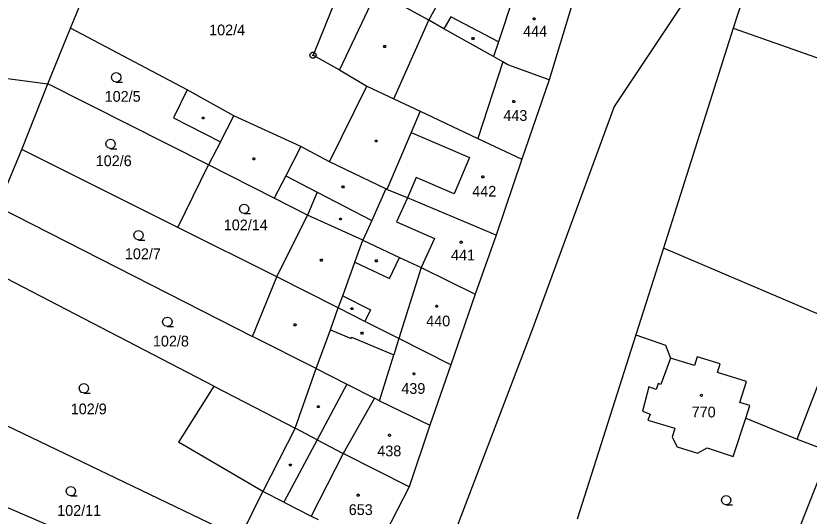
# Model space of a CAD drawing. Extents: x -777309 to -774195, y -1144706 to -1143600.
# Drawn here: x -775094.2 to -774968.8, y -1144354.2 to -1144275.1 of the extents above; entities that cross this region are included whole.
import ezdxf

# ---------------------------------------------------------------- set-up
doc = ezdxf.new("R2010")
doc.units = 0
for name, color, linetype in [('1', 7, 'Continuous'), ('12', 7, 'Continuous'), ('2', 7, 'Continuous'), ('3', 7, 'Continuous'), ('4', 7, 'Continuous'), ('5', 7, 'Continuous'), ('8', 7, 'Continuous')]:
    doc.layers.add(name, color=color, linetype=linetype)

msp = doc.modelspace()

# ---------------------------------------------------------------- linework, layer by layer
at = {"layer": '1'}
for p, q in [((-775085.56, -1144277.08), (-775078.9, -1144260.93)), ((-774980.54, -1144260.84), (-774999.66, -1144289.45)), ((-774976.96, -1144264.98), (-774980.8, -1144277.07)), ((-775042.06, -1144268.65), (-775047.24, -1144281.37)), ((-775028.92, -1144275.84), (-775037.19, -1144271.24)), ((-775005.61, -1144271.01), (-775009.93, -1144285.26)), ((-775026.54, -1144277.18), (-775028.92, -1144275.84)), ((-775089.18, -1144285.87), (-775085.56, -1144277.08)), ((-775067.14, -1144286.81), (-775085.56, -1144277.08)), ((-775018.71, -1144281.57), (-775026.54, -1144277.18)), ((-774980.8, -1144277.07), (-774991.86, -1144311.87)), ((-775047.24, -1144281.37), (-775043.06, -1144283.67)), ((-775017.21, -1144282.41), (-775018.71, -1144281.57)), ((-775016.44, -1144282.89), (-775017.21, -1144282.41)), ((-775009.93, -1144285.26), (-775016.44, -1144282.89)), ((-775043.06, -1144283.67), (-775038.74, -1144286.25)), ((-775099.74, -1144284.49), (-775089.18, -1144285.87)), ((-775009.93, -1144285.26), (-775014.23, -1144297.78)), ((-775093.25, -1144296.26), (-775089.18, -1144285.87)), ((-775063.77, -1144298.69), (-775089.18, -1144285.87)), ((-775044.61, -1144298.19), (-775038.74, -1144286.25)), ((-775038.74, -1144286.25), (-775034.47, -1144288.26)), ((-775067.14, -1144286.81), (-775069.27, -1144291.26)), ((-775059.77, -1144290.94), (-775067.14, -1144286.81)), ((-775034.47, -1144288.26), (-775030.3, -1144290.22)), ((-775030.3, -1144290.22), (-775021.19, -1144294.51)), ((-774999.66, -1144289.45), (-775012.69, -1144325.05)), ((-775069.27, -1144291.26), (-775061.89, -1144295.04)), ((-775049.16, -1144295.8), (-775059.77, -1144290.94)), ((-775061.89, -1144295.04), (-775063.77, -1144298.69)), ((-775021.19, -1144294.51), (-775014.23, -1144297.78)), ((-775096.39, -1144303.74), (-775093.25, -1144296.26)), ((-775068.62, -1144308.57), (-775093.25, -1144296.26)), ((-775044.61, -1144298.19), (-775049.16, -1144295.8)), ((-775014.23, -1144297.78), (-775018.3, -1144309.79)), ((-775068.62, -1144308.57), (-775063.77, -1144298.69)), ((-775053.37, -1144303.96), (-775063.77, -1144298.69)), ((-775035.74, -1144302.49), (-775044.61, -1144298.19)), ((-775035.58, -1144302.57), (-775035.74, -1144302.49)), ((-775032.33, -1144303.93), (-775035.58, -1144302.57)), ((-775048.12, -1144306.63), (-775053.37, -1144303.96)), ((-775018.3, -1144309.79), (-775032.33, -1144303.93)), ((-775097.05, -1144305.31), (-775056.83, -1144325.83)), ((-775052.96, -1144316.4), (-775048.12, -1144306.63)), ((-775039.36, -1144310.62), (-775048.12, -1144306.63)), ((-775052.96, -1144316.4), (-775068.62, -1144308.57)), ((-775018.3, -1144309.79), (-775021.62, -1144319.14)), ((-775039.36, -1144310.62), (-775033.58, -1144313.32)), ((-774991.86, -1144311.87), (-774996.22, -1144325.57)), ((-774966.5, -1144322.64), (-774991.86, -1144311.87)), ((-775062.91, -1144333.66), (-775100.74, -1144314.07)), ((-775033.58, -1144313.32), (-775030.17, -1144314.91)), ((-775030.17, -1144314.91), (-775021.62, -1144319.14)), ((-775056.83, -1144325.83), (-775052.96, -1144316.4)), ((-775043.25, -1144321.31), (-775052.96, -1144316.4)), ((-775021.62, -1144319.14), (-775025.48, -1144330.29)), ((-775039.06, -1144323.43), (-775043.25, -1144321.31)), ((-775033.67, -1144326.15), (-775039.06, -1144323.43)), ((-775012.69, -1144325.05), (-775026.23, -1144360.34)), ((-775046.72, -1144330.87), (-775056.83, -1144325.83)), ((-775025.48, -1144330.29), (-775033.67, -1144326.15)), ((-774996.22, -1144325.57), (-775005.48, -1144354.67)), ((-774996.22, -1144325.57), (-774991.51, -1144327.21)), ((-774991.51, -1144327.21), (-774990.71, -1144329.25)), ((-774990.71, -1144329.25), (-774992.25, -1144333.43)), ((-775025.48, -1144330.29), (-775028.77, -1144339.84)), ((-775050.05, -1144340.32), (-775046.72, -1144330.87)), ((-775046.72, -1144330.87), (-775041.89, -1144333.37)), ((-775108.85, -1144333.58), (-775058.75, -1144357.6)), ((-775062.91, -1144333.66), (-775068.52, -1144342.54)), ((-775062.91, -1144333.66), (-775050.05, -1144340.32)), ((-775041.89, -1144333.37), (-775037.54, -1144335.59)), ((-774994.13, -1144333.8), (-774995.16, -1144337.65)), ((-774993.02, -1144334.21), (-774994.13, -1144333.8)), ((-774992.67, -1144333.27), (-774993.02, -1144334.21)), ((-774992.25, -1144333.43), (-774992.67, -1144333.27)), ((-775036.75, -1144336), (-775037.54, -1144335.59)), ((-775036.75, -1144336), (-775028.77, -1144339.84)), ((-774995.16, -1144337.65), (-774993.97, -1144338.09)), ((-774993.97, -1144338.09), (-774994.32, -1144339.03)), ((-774994.32, -1144339.03), (-774990.07, -1144340.3)), ((-774980.82, -1144344.79), (-774978.84, -1144338.72)), ((-774978.84, -1144338.72), (-774970.69, -1144342.04)), ((-775046.57, -1144342.15), (-775050.05, -1144340.32)), ((-775028.77, -1144339.84), (-775032.06, -1144349.58)), ((-774990.07, -1144340.3), (-774990.48, -1144341.73)), ((-774990.48, -1144341.73), (-774989.66, -1144343.24)), ((-775055.16, -1144350.33), (-775068.52, -1144342.54)), ((-775046.57, -1144342.15), (-775042.49, -1144344.29)), ((-774970.69, -1144342.04), (-774965.59, -1144344.01)), ((-775032.06, -1144349.58), (-775042.49, -1144344.29)), ((-774989.66, -1144343.24), (-774986.47, -1144344.27)), ((-774986.47, -1144344.27), (-774984.92, -1144343.43)), ((-774984.92, -1144343.43), (-774980.82, -1144344.79)), ((-774973.73, -1144364.74), (-774965.59, -1144344.01)), ((-775102.16, -1144350), (-775064.72, -1144366.06)), ((-775058.75, -1144357.6), (-775055.16, -1144350.33)), ((-775051.83, -1144352.01), (-775055.16, -1144350.33)), ((-775032.06, -1144349.58), (-775037.09, -1144359.41)), ((-775051.83, -1144352.01), (-775047.51, -1144354.2)), ((-775047.51, -1144354.2), (-775046.42, -1144354.75))]:
    msp.add_line(p, q, dxfattribs=at)
at = {"layer": '12'}
for p, q in [((-774976.96, -1144264.98), (-774980.8, -1144277.07)), ((-775014.25, -1144268.06), (-775017.94, -1144279.25)), ((-775005.61, -1144271.01), (-775009.93, -1144285.26)), ((-774980.8, -1144277.07), (-774951.68, -1144287.4)), ((-775017.94, -1144279.25), (-775018.71, -1144281.57)), ((-775017.21, -1144282.41), (-775018.71, -1144281.57)), ((-775017.21, -1144282.41), (-775021.19, -1144294.51)), ((-775016.44, -1144282.89), (-775017.21, -1144282.41)), ((-775016.44, -1144282.89), (-775017.21, -1144282.41)), ((-775009.93, -1144285.26), (-775016.44, -1144282.89)), ((-775009.93, -1144285.26), (-775016.44, -1144282.89)), ((-775009.93, -1144285.26), (-775014.23, -1144297.78)), ((-775030.3, -1144290.22), (-775031.74, -1144293.6)), ((-775030.3, -1144290.22), (-775021.19, -1144294.51)), ((-775031.74, -1144293.6), (-775022.48, -1144297.53)), ((-775021.19, -1144294.51), (-775014.23, -1144297.78)), ((-775021.19, -1144294.51), (-775014.23, -1144297.78)), ((-775022.48, -1144297.53), (-775024.91, -1144303.25)), ((-775014.23, -1144297.78), (-775018.3, -1144309.79)), ((-775030.96, -1144300.69), (-775032.33, -1144303.93)), ((-775024.91, -1144303.25), (-775030.96, -1144300.69)), ((-775032.33, -1144303.93), (-775034.04, -1144307.68)), ((-775018.3, -1144309.79), (-775032.33, -1144303.93)), ((-775018.3, -1144309.79), (-775032.33, -1144303.93)), ((-775034.04, -1144307.68), (-775028.02, -1144310.31)), ((-775028.02, -1144310.31), (-775030.17, -1144314.91)), ((-775018.3, -1144309.79), (-775021.62, -1144319.14)), ((-775030.17, -1144314.91), (-775033.67, -1144326.15)), ((-775030.17, -1144314.91), (-775021.62, -1144319.14)), ((-775030.17, -1144314.91), (-775021.62, -1144319.14)), ((-775021.62, -1144319.14), (-775025.48, -1144330.29)), ((-775033.67, -1144326.15), (-775034.48, -1144328.74)), ((-775025.48, -1144330.29), (-775033.67, -1144326.15)), ((-775025.48, -1144330.29), (-775033.67, -1144326.15)), ((-775036.75, -1144336), (-775034.48, -1144328.74)), ((-774990.71, -1144329.25), (-774992.25, -1144333.43)), ((-774986.92, -1144330.41), (-774990.71, -1144329.25)), ((-774986.5, -1144329.04), (-774986.92, -1144330.41)), ((-774982.88, -1144330.15), (-774986.5, -1144329.04)), ((-775025.48, -1144330.29), (-775028.77, -1144339.84)), ((-774983.3, -1144331.52), (-774982.88, -1144330.15)), ((-774978.73, -1144332.93), (-774983.3, -1144331.52)), ((-774979.75, -1144336.24), (-774978.73, -1144332.93)), ((-774994.13, -1144333.8), (-774995.16, -1144337.65)), ((-774993.02, -1144334.21), (-774994.13, -1144333.8)), ((-774992.67, -1144333.27), (-774993.02, -1144334.21)), ((-774992.25, -1144333.43), (-774992.67, -1144333.27)), ((-775037.54, -1144335.59), (-775042.49, -1144344.29)), ((-775036.75, -1144336), (-775037.54, -1144335.59)), ((-775036.75, -1144336), (-775028.77, -1144339.84)), ((-775036.75, -1144336), (-775028.77, -1144339.84)), ((-774978.2, -1144336.74), (-774979.75, -1144336.24)), ((-774978.84, -1144338.72), (-774978.2, -1144336.74)), ((-774995.16, -1144337.65), (-774993.97, -1144338.09)), ((-774993.97, -1144338.09), (-774994.32, -1144339.03)), ((-774994.32, -1144339.03), (-774990.07, -1144340.3)), ((-774980.82, -1144344.79), (-774978.84, -1144338.72)), ((-775028.77, -1144339.84), (-775032.06, -1144349.58)), ((-774990.07, -1144340.3), (-774990.48, -1144341.73)), ((-774990.48, -1144341.73), (-774989.66, -1144343.24)), ((-775042.49, -1144344.29), (-775047.51, -1144354.2)), ((-775032.06, -1144349.58), (-775042.49, -1144344.29)), ((-775032.06, -1144349.58), (-775042.49, -1144344.29)), ((-774989.66, -1144343.24), (-774986.47, -1144344.27)), ((-774986.47, -1144344.27), (-774984.92, -1144343.43)), ((-774984.92, -1144343.43), (-774980.82, -1144344.79)), ((-775032.06, -1144349.58), (-775037.09, -1144359.41)), ((-775047.51, -1144354.2), (-775046.42, -1144354.75))]:
    msp.add_line(p, q, dxfattribs=at)
at = {"layer": '3'}
for points in [[(-775078.33, -1144285.6), (-775078.71, -1144285.5), (-775078.98, -1144285.23), (-775079.08, -1144284.86), (-775078.98, -1144284.49), (-775078.71, -1144284.22), (-775078.34, -1144284.12), (-775077.97, -1144284.22), (-775077.7, -1144284.49), (-775077.6, -1144284.87), (-775077.7, -1144285.25), (-775077.97, -1144285.52), (-775078.35, -1144285.62), (-775077.35, -1144285.62)], [(-775079.25, -1144296.12), (-775079.63, -1144296.02), (-775079.9, -1144295.75), (-775080, -1144295.38), (-775079.9, -1144295.01), (-775079.63, -1144294.74), (-775079.26, -1144294.64), (-775078.89, -1144294.74), (-775078.62, -1144295.01), (-775078.52, -1144295.39), (-775078.62, -1144295.77), (-775078.89, -1144296.04), (-775079.27, -1144296.14), (-775078.27, -1144296.14)], [(-775058.1, -1144306.37), (-775058.48, -1144306.27), (-775058.75, -1144306), (-775058.85, -1144305.63), (-775058.75, -1144305.26), (-775058.48, -1144304.99), (-775058.11, -1144304.89), (-775057.74, -1144304.99), (-775057.47, -1144305.26), (-775057.37, -1144305.64), (-775057.47, -1144306.02), (-775057.74, -1144306.29), (-775058.12, -1144306.39), (-775057.12, -1144306.39)], [(-775074.82, -1144310.56), (-775075.2, -1144310.46), (-775075.47, -1144310.19), (-775075.57, -1144309.82), (-775075.47, -1144309.45), (-775075.2, -1144309.18), (-775074.83, -1144309.08), (-775074.46, -1144309.18), (-775074.19, -1144309.45), (-775074.09, -1144309.83), (-775074.19, -1144310.21), (-775074.46, -1144310.48), (-775074.84, -1144310.58), (-775073.84, -1144310.58)], [(-775070.26, -1144324.24), (-775070.64, -1144324.14), (-775070.91, -1144323.87), (-775071.01, -1144323.5), (-775070.91, -1144323.13), (-775070.64, -1144322.86), (-775070.27, -1144322.76), (-775069.9, -1144322.86), (-775069.63, -1144323.13), (-775069.53, -1144323.51), (-775069.63, -1144323.89), (-775069.9, -1144324.16), (-775070.28, -1144324.26), (-775069.28, -1144324.26)], [(-775083.47, -1144334.75), (-775083.85, -1144334.65), (-775084.12, -1144334.38), (-775084.22, -1144334.01), (-775084.12, -1144333.64), (-775083.85, -1144333.37), (-775083.48, -1144333.27), (-775083.11, -1144333.37), (-775082.84, -1144333.64), (-775082.74, -1144334.02), (-775082.84, -1144334.4), (-775083.11, -1144334.67), (-775083.49, -1144334.77), (-775082.49, -1144334.77)], [(-775085.5, -1144351.01), (-775085.88, -1144350.91), (-775086.15, -1144350.64), (-775086.25, -1144350.27), (-775086.15, -1144349.9), (-775085.88, -1144349.63), (-775085.51, -1144349.53), (-775085.14, -1144349.63), (-775084.87, -1144349.9), (-775084.77, -1144350.28), (-775084.87, -1144350.66), (-775085.14, -1144350.93), (-775085.52, -1144351.03), (-775084.52, -1144351.03)], [(-774981.91, -1144352.42), (-774982.29, -1144352.32), (-774982.56, -1144352.05), (-774982.66, -1144351.68), (-774982.56, -1144351.31), (-774982.29, -1144351.04), (-774981.92, -1144350.94), (-774981.55, -1144351.04), (-774981.28, -1144351.31), (-774981.18, -1144351.69), (-774981.28, -1144352.07), (-774981.55, -1144352.34), (-774981.93, -1144352.44), (-774980.93, -1144352.44)]]:
    msp.add_lwpolyline(points, dxfattribs=at)
at = {"layer": '4'}
for p, q in [((-775028.92, -1144275.84), (-775022.01, -1144262.96)), ((-775014.25, -1144268.06), (-775017.94, -1144279.25)), ((-775037.19, -1144271.24), (-775043.06, -1144283.67)), ((-775025.47, -1144275.28), (-775026.54, -1144277.18)), ((-775017.94, -1144279.25), (-775025.47, -1144275.28)), ((-775034.47, -1144288.26), (-775028.92, -1144275.84)), ((-774980.8, -1144277.07), (-774951.68, -1144287.4)), ((-775017.94, -1144279.25), (-775018.71, -1144281.57)), ((-775017.21, -1144282.41), (-775021.19, -1144294.51)), ((-775030.3, -1144290.22), (-775031.74, -1144293.6)), ((-775061.89, -1144295.04), (-775059.77, -1144290.94)), ((-775031.74, -1144293.6), (-775035.58, -1144302.57)), ((-775031.74, -1144293.6), (-775022.48, -1144297.53)), ((-775049.16, -1144295.8), (-775051.55, -1144300.42)), ((-775022.48, -1144297.53), (-775024.91, -1144303.25)), ((-775051.55, -1144300.42), (-775053.37, -1144303.96)), ((-775051.55, -1144300.42), (-775046.61, -1144302.99)), ((-775030.96, -1144300.69), (-775032.33, -1144303.93)), ((-775024.91, -1144303.25), (-775030.96, -1144300.69)), ((-775035.74, -1144302.49), (-775037.93, -1144307.5)), ((-775046.61, -1144302.99), (-775048.12, -1144306.63)), ((-775046.61, -1144302.99), (-775037.93, -1144307.5)), ((-775032.33, -1144303.93), (-775034.04, -1144307.68)), ((-775037.93, -1144307.5), (-775039.36, -1144310.62)), ((-775034.04, -1144307.68), (-775028.02, -1144310.31)), ((-775028.02, -1144310.31), (-775030.17, -1144314.91)), ((-775040.62, -1144314.09), (-775039.36, -1144310.62)), ((-775042.54, -1144319.37), (-775040.62, -1144314.09)), ((-775040.62, -1144314.09), (-775035.15, -1144316.68)), ((-775035.15, -1144316.68), (-775033.58, -1144313.32)), ((-775030.17, -1144314.91), (-775033.67, -1144326.15)), ((-775043.25, -1144321.31), (-775042.54, -1144319.37)), ((-775042.54, -1144319.37), (-775038.13, -1144321.59)), ((-775044.5, -1144324.76), (-775043.25, -1144321.31)), ((-775038.13, -1144321.59), (-775039.06, -1144323.43)), ((-775046.72, -1144330.87), (-775044.5, -1144324.76)), ((-775044.5, -1144324.76), (-775041.23, -1144326.15)), ((-775041.23, -1144326.15), (-775041.14, -1144325.92)), ((-775041.14, -1144325.92), (-775034.48, -1144328.74)), ((-775033.67, -1144326.15), (-775034.48, -1144328.74)), ((-774970.69, -1144342.04), (-774965.31, -1144327.93)), ((-775036.75, -1144336), (-775034.48, -1144328.74)), ((-774986.92, -1144330.41), (-774990.71, -1144329.25)), ((-774986.5, -1144329.04), (-774986.92, -1144330.41)), ((-774982.88, -1144330.15), (-774986.5, -1144329.04)), ((-774983.3, -1144331.52), (-774982.88, -1144330.15)), ((-774978.73, -1144332.93), (-774983.3, -1144331.52)), ((-774979.75, -1144336.24), (-774978.73, -1144332.93)), ((-775041.89, -1144333.37), (-775046.57, -1144342.15)), ((-775037.54, -1144335.59), (-775042.49, -1144344.29)), ((-774978.2, -1144336.74), (-774979.75, -1144336.24)), ((-774978.84, -1144338.72), (-774978.2, -1144336.74)), ((-775050.05, -1144340.32), (-775055.16, -1144350.33)), ((-775046.57, -1144342.15), (-775051.83, -1144352.01)), ((-775042.49, -1144344.29), (-775047.51, -1144354.2))]:
    msp.add_line(p, q, dxfattribs=at)
at = {"layer": '5'}
for points in [[(-775012.29, -1144275.43), (-775012.19, -1144275.45), (-775012.14, -1144275.54), (-775012.12, -1144275.6), (-775012.14, -1144275.69), (-775012.22, -1144275.76), (-775012.29, -1144275.77), (-775012.38, -1144275.74), (-775012.44, -1144275.68), (-775012.46, -1144275.6), (-775012.44, -1144275.51), (-775012.36, -1144275.44)], [(-775021.86, -1144278.57), (-775021.77, -1144278.72), (-775021.86, -1144278.87), (-775022.04, -1144278.87), (-775022.13, -1144278.72), (-775022.04, -1144278.57)], [(-775035.81, -1144279.84), (-775035.72, -1144279.99), (-775035.81, -1144280.14), (-775035.99, -1144280.14), (-775036.08, -1144279.99), (-775035.99, -1144279.84)], [(-775015.51, -1144288.51), (-775015.41, -1144288.53), (-775015.36, -1144288.62), (-775015.34, -1144288.68), (-775015.36, -1144288.77), (-775015.44, -1144288.84), (-775015.51, -1144288.85), (-775015.6, -1144288.82), (-775015.66, -1144288.76), (-775015.68, -1144288.68), (-775015.66, -1144288.59), (-775015.58, -1144288.52)], [(-775064.52, -1144291.14), (-775064.43, -1144291.29), (-775064.52, -1144291.44), (-775064.7, -1144291.44), (-775064.79, -1144291.29), (-775064.7, -1144291.14)], [(-775037.17, -1144294.77), (-775037.08, -1144294.92), (-775037.17, -1144295.07), (-775037.35, -1144295.07), (-775037.44, -1144294.92), (-775037.35, -1144294.77)], [(-775056.51, -1144297.59), (-775056.42, -1144297.74), (-775056.51, -1144297.89), (-775056.69, -1144297.89), (-775056.78, -1144297.74), (-775056.69, -1144297.59)], [(-775020.39, -1144300.42), (-775020.29, -1144300.44), (-775020.24, -1144300.53), (-775020.22, -1144300.59), (-775020.24, -1144300.68), (-775020.32, -1144300.75), (-775020.39, -1144300.76), (-775020.48, -1144300.73), (-775020.54, -1144300.67), (-775020.56, -1144300.59), (-775020.54, -1144300.5), (-775020.46, -1144300.43)], [(-775042.43, -1144302), (-775042.34, -1144302.15), (-775042.43, -1144302.3), (-775042.61, -1144302.3), (-775042.7, -1144302.15), (-775042.61, -1144302)], [(-775042.81, -1144307.1), (-775042.72, -1144307.25), (-775042.81, -1144307.4), (-775042.99, -1144307.4), (-775043.08, -1144307.25), (-775042.99, -1144307.1)], [(-775023.83, -1144310.76), (-775023.73, -1144310.78), (-775023.68, -1144310.87), (-775023.66, -1144310.93), (-775023.68, -1144311.02), (-775023.76, -1144311.09), (-775023.83, -1144311.1), (-775023.92, -1144311.07), (-775023.98, -1144311.01), (-775024, -1144310.93), (-775023.98, -1144310.84), (-775023.9, -1144310.77)], [(-775045.83, -1144313.62), (-775045.74, -1144313.77), (-775045.83, -1144313.92), (-775046.01, -1144313.92), (-775046.1, -1144313.77), (-775046.01, -1144313.62)], [(-775037.14, -1144313.71), (-775037.05, -1144313.86), (-775037.14, -1144314.01), (-775037.32, -1144314.01), (-775037.41, -1144313.86), (-775037.32, -1144313.71)], [(-775041.01, -1144321.27), (-775040.92, -1144321.42), (-775041.01, -1144321.57), (-775041.19, -1144321.57), (-775041.28, -1144321.42), (-775041.19, -1144321.27)], [(-775027.7, -1144320.87), (-775027.6, -1144320.89), (-775027.55, -1144320.98), (-775027.53, -1144321.04), (-775027.55, -1144321.13), (-775027.63, -1144321.2), (-775027.7, -1144321.21), (-775027.79, -1144321.18), (-775027.85, -1144321.12), (-775027.87, -1144321.04), (-775027.85, -1144320.95), (-775027.77, -1144320.88)], [(-775049.98, -1144323.82), (-775049.89, -1144323.97), (-775049.98, -1144324.12), (-775050.16, -1144324.12), (-775050.25, -1144323.97), (-775050.16, -1144323.82)], [(-775039.41, -1144325.14), (-775039.32, -1144325.29), (-775039.41, -1144325.44), (-775039.59, -1144325.44), (-775039.68, -1144325.29), (-775039.59, -1144325.14)], [(-775031.28, -1144331.54), (-775031.18, -1144331.56), (-775031.13, -1144331.65), (-775031.11, -1144331.71), (-775031.13, -1144331.8), (-775031.21, -1144331.87), (-775031.28, -1144331.88), (-775031.37, -1144331.85), (-775031.43, -1144331.79), (-775031.45, -1144331.71), (-775031.43, -1144331.62), (-775031.35, -1144331.55)], [(-774985.85, -1144334.96), (-774985.75, -1144334.98), (-774985.7, -1144335.07), (-774985.68, -1144335.13), (-774985.7, -1144335.22), (-774985.78, -1144335.29), (-774985.85, -1144335.3), (-774985.94, -1144335.27), (-774986, -1144335.21), (-774986.02, -1144335.13), (-774986, -1144335.04), (-774985.92, -1144334.97)], [(-775046.3, -1144336.76), (-775046.21, -1144336.91), (-775046.3, -1144337.06), (-775046.48, -1144337.06), (-775046.57, -1144336.91), (-775046.48, -1144336.76)], [(-775035.16, -1144341.27), (-775035.06, -1144341.29), (-775035.01, -1144341.38), (-775034.99, -1144341.44), (-775035.01, -1144341.53), (-775035.09, -1144341.6), (-775035.16, -1144341.61), (-775035.25, -1144341.58), (-775035.31, -1144341.52), (-775035.33, -1144341.44), (-775035.31, -1144341.35), (-775035.23, -1144341.28)], [(-775050.74, -1144345.99), (-775050.65, -1144346.14), (-775050.74, -1144346.29), (-775050.92, -1144346.29), (-775051.01, -1144346.14), (-775050.92, -1144345.99)], [(-775040.12, -1144350.74), (-775040.02, -1144350.76), (-775039.97, -1144350.85), (-775039.95, -1144350.91), (-775039.97, -1144351), (-775040.05, -1144351.07), (-775040.12, -1144351.08), (-775040.21, -1144351.05), (-775040.27, -1144350.99), (-775040.29, -1144350.91), (-775040.27, -1144350.82), (-775040.19, -1144350.75)]]:
    msp.add_lwpolyline(points, close=True, dxfattribs=at)
at = {"layer": '8'}
msp.add_line((-775047.36, -1144281.37), (-775047.12, -1144281.37), dxfattribs=at)
msp.add_lwpolyline([(-775047.09, -1144280.89), (-775046.84, -1144281.07), (-775046.74, -1144281.36), (-775046.84, -1144281.65), (-775047.09, -1144281.83), (-775047.4, -1144281.83), (-775047.65, -1144281.65), (-775047.75, -1144281.36), (-775047.65, -1144281.07), (-775047.4, -1144280.89)], close=True, dxfattribs=at)

# ---------------------------------------------------------------- texts
at = {"layer": '2'}
for s, p in [('102/4', (-775063.66, -1144278.22)), ('444', (-775014.02, -1144278.42)), ('102/5', (-775080.18, -1144288.72)), ('443', (-775017.15, -1144291.74)), ('102/6', (-775081.59, -1144298.9)), ('442', (-775022.07, -1144303.72)), ('102/14', (-775061.35, -1144309.04)), ('102/7', (-775076.98, -1144313.6)), ('441', (-775025.43, -1144313.8)), ('440', (-775029.35, -1144324.22)), ('102/8', (-775072.55, -1144327.4)), ('439', (-775033.28, -1144334.89)), ('102/9', (-775085.54, -1144338.12)), ('770', (-774987.39, -1144338.61)), ('438', (-775037.08, -1144344.76)), ('102/11', (-775087.68, -1144354.17)), ('653', (-775041.59, -1144354.04))]:
    msp.add_text(s, height=1.7, dxfattribs=at).set_placement(p)

doc.saveas('drawing.dxf')
